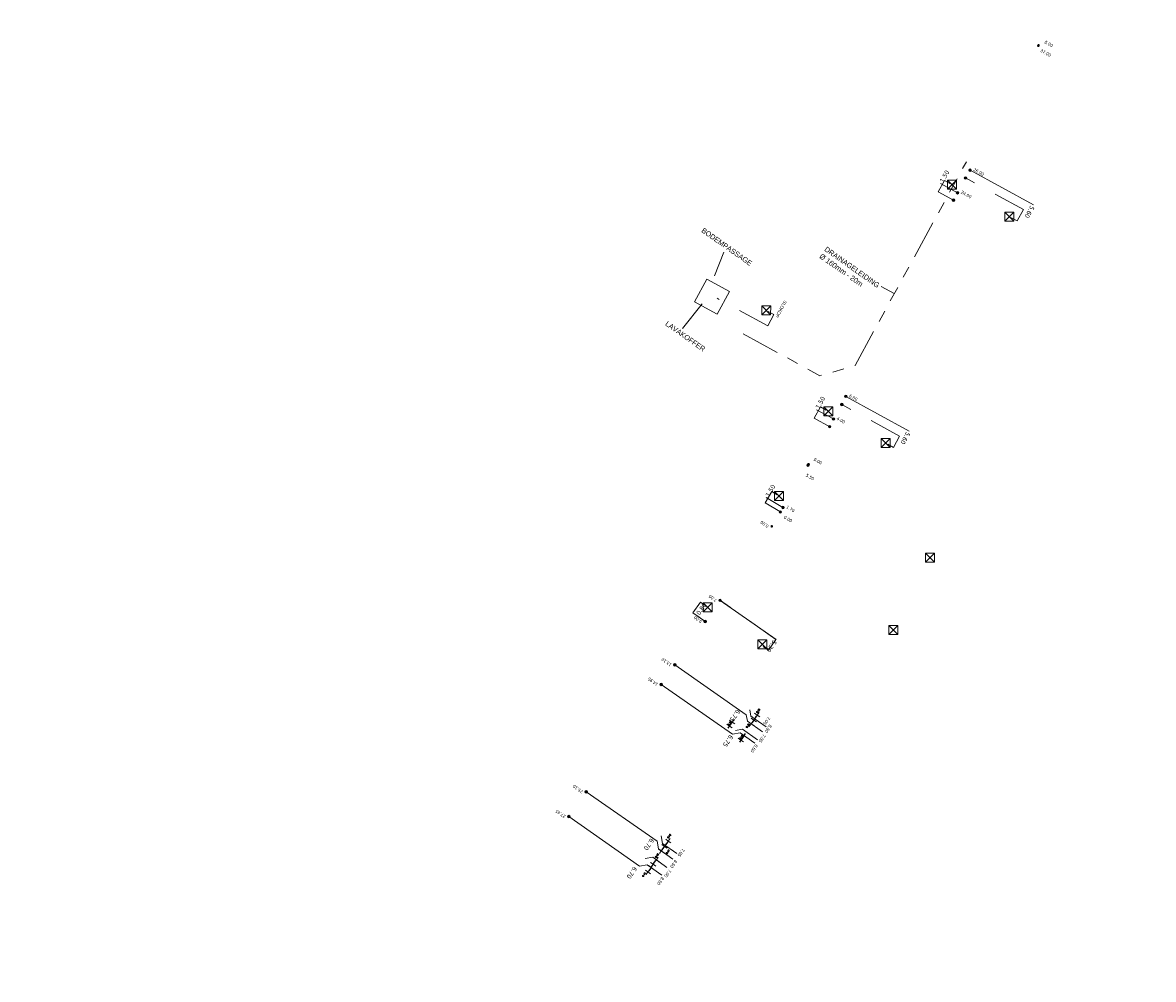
# Model space of a CAD drawing. Header units: inches. Extents: x 0 to 191500, y 0 to 342750.
# Tile 537 of 547: x 189971 to 190058, y 335090 to 335164. Entities that reach past the tile are written whole.
import ezdxf

# ---------------------------------------------------------------- set-up
doc = ezdxf.new("R2010")
doc.units = ezdxf.units.IN
doc.header["$MEASUREMENT"] = 0
for name, pattern in [('RI-DRAINAGE', [19.2, 6, -1.8, 1.8, -1.8, 2.4, -1.8, 1.8, -1.8]), ('RI-HWA_KOLKAANSLUITING', [4.3, 2.5, -1.8]), ('RI-VWA_HUISAANSLUITING', [6.1, 2.5, -1.8, 0, -1.8])]:
    doc.linetypes.add(name, pattern=pattern)
doc.layers.get('0').update_dxf_attribs({"lineweight": 20})
doc.layers.get('DefPoints').update_dxf_attribs({"lineweight": 20})
for name, color, linetype, lineweight in [('ECW', 150, 'Continuous', 20), ('N-WE-RI-DRAINAGE-G', 90, 'RI-DRAINAGE', 20), ('N-WE-RI-HWA-MAATVOERING-T25', 151, 'Continuous', 20), ('N-WE-RI-HWA_INFILTRATIE', 4, 'Continuous', 20), ('N-WE-RI-HWA_KOLK-S', 150, 'Continuous', 20), ('N-WE-RI-HWA_KOLKAANSLUITING_PVC_160-G', 150, 'RI-HWA_KOLKAANSLUITING', 20), ('N-WE-RI-INLAAT', 7, 'Continuous', 20), ('N-WE-RI-VWA-MAATVOERING-T25', 30, 'Continuous', 20), ('N-WE-RI-VWA_HUISAANSLUITING_PVC_125-G', 20, 'RI-VWA_HUISAANSLUITING', 20), ('Tekst algemeen', 7, 'Continuous', 20)]:
    doc.layers.add(name, color=color, linetype=linetype, lineweight=lineweight)
doc.styles.add('DynamicDimensions', font='arial.ttf')
doc.styles.add('JaJo Maatvoering', font='romans.shx')
doc.styles.add('ROMANS', font='arial.ttf', dxfattribs={"width": 0.9})
doc.styles.add('Tahoma', font='tahoma.ttf')
doc.dimstyles.new('JaJo 1_100', dxfattribs={"dimtxt": 0.12, "dimasz": 0.1, "dimexe": 1.5, "dimexo": 5, "dimgap": 0.05, "dimtad": 1, "dimzin": 0, "dimdsep": 46, "dimtxsty": 'JaJo Maatvoering', "dimblk": 'JaJo Maatvoering', "dimcen": 0, "dimdle": 1.25, "dimse1": 1, "dimse2": 1, "dimclrd": 1, "dimclre": 1, "dimclrt": 2, "dimadec": 1, "dimazin": 0, "dimtm": 1e-09, "dimtfac": 1.566667, "dimtix": 1, "dimtmove": 2, "dimatfit": 3, "dimldrblk": 'JaJo Maatvoering', "dimfxl": 1.5, "dimtolj": 1, "dimtzin": 0, "dimarcsym": 0})
doc.dimstyles.new('JaJo 1_200', dxfattribs={"dimtxt": 0.24, "dimasz": 0.2, "dimexe": 1.5, "dimexo": 5, "dimgap": 0.1, "dimtad": 1, "dimzin": 0, "dimdsep": 46, "dimtxsty": 'JaJo Maatvoering', "dimblk": 'JaJo Maatvoering', "dimcen": 0, "dimdle": 1.25, "dimse1": 1, "dimse2": 1, "dimclrd": 1, "dimclre": 1, "dimclrt": 2, "dimadec": 1, "dimazin": 0, "dimtm": 1e-09, "dimtfac": 1.566667, "dimtix": 1, "dimtmove": 2, "dimatfit": 3, "dimfxl": 1.5, "dimtolj": 1, "dimtzin": 0, "dimarcsym": 0})
picture_1 = doc.add_image_def('image1.ecw', size_in_pixel=(220000, 285000))

# ---------------------------------------------------------------- blocks, each defined once
blk = doc.blocks.new('*U4620')
at = {"const_width": 0.1}
blk.add_lwpolyline([(-0.05, 0, 1), (0.05, 0, 1)], format="xyb", close=True, dxfattribs=at)
blk = doc.blocks.new('*D4847')
at = {"layer": 'DefPoints', "color": 0, "transparency": 16777216}
for p in [(-5.3, 0), (-5.3, 0), (0, 0)]:
    blk.add_point(p, dxfattribs=at)
at = {"color": 2, "transparency": 16777216, "insert": (-5.299, 0.626), "char_height": 0.36, "attachment_point": 5, "rotation": 90, "style": 'Tahoma'}
blk.add_mtext('\\A1;5.30', dxfattribs=at)
blk = doc.blocks.new('_None')
blk = doc.blocks.new('*D4855')
at = {"layer": 'DefPoints', "color": 0, "transparency": 16777216}
for p in [(0.8, 0), (0, 0), (0.8, 0)]:
    blk.add_point(p, dxfattribs=at)
at = {"color": 2, "transparency": 16777216, "insert": (0.799, -0.626), "char_height": 0.36, "attachment_point": 5, "rotation": 270, "style": 'Tahoma'}
blk.add_mtext('\\A1;0.80', dxfattribs=at)
blk = doc.blocks.new('*D4859')
at = {"layer": 'DefPoints', "color": 0, "transparency": 16777216}
for p in [(-6.068, -0.077), (-6.068, -0.077), (0.682, -0.077)]:
    blk.add_point(p, dxfattribs=at)
at = {"color": 2, "transparency": 16777216, "insert": (-6.067, 0.549), "char_height": 0.36, "attachment_point": 5, "rotation": 90, "style": 'Tahoma'}
blk.add_mtext('\\A1;6.75', dxfattribs=at)
blk = doc.blocks.new('*D4862')
at = {"layer": 'DefPoints', "color": 0, "transparency": 16777216}
for p in [(-6.75, 0), (-6.75, 0), (0, 0)]:
    blk.add_point(p, dxfattribs=at)
at = {"color": 2, "transparency": 16777216, "insert": (-6.749, 0.626), "char_height": 0.36, "attachment_point": 5, "rotation": 90, "style": 'Tahoma'}
blk.add_mtext('\\A1;6.75', dxfattribs=at)
blk = doc.blocks.new('*D4850')
at = {"layer": 'DefPoints', "color": 0, "transparency": 16777216}
for p in [(-6.315, -0.068), (-6.315, -0.068), (0.385, -0.068)]:
    blk.add_point(p, dxfattribs=at)
at = {"color": 2, "transparency": 16777216, "insert": (-6.315, 0.558), "char_height": 0.36, "attachment_point": 5, "rotation": 90, "style": 'Tahoma'}
blk.add_mtext('\\A1;6.70', dxfattribs=at)
blk = doc.blocks.new('*D4853')
at = {"layer": 'DefPoints', "color": 0, "transparency": 16777216}
for p in [(-6.497, 0.142), (-6.497, 0.142), (0.203, 0.142)]:
    blk.add_point(p, dxfattribs=at)
at = {"color": 2, "transparency": 16777216, "insert": (-6.496, 0.768), "char_height": 0.36, "attachment_point": 5, "rotation": 90, "style": 'Tahoma'}
blk.add_mtext('\\A1;6.70', dxfattribs=at)
blk = doc.blocks.new('*D4877')
at = {"layer": 'DefPoints', "color": 0, "transparency": 16777216}
for p in [(-1.5, 0), (0, 0), (-1.5, 0)]:
    blk.add_point(p, dxfattribs=at)
at = {"color": 2, "transparency": 16777216, "insert": (-1.499, 0.626), "char_height": 0.36, "attachment_point": 5, "rotation": 90, "style": 'Tahoma'}
blk.add_mtext('\\A1;1.50', dxfattribs=at)
blk = doc.blocks.new('*D4868')
at = {"layer": 'DefPoints', "color": 0, "transparency": 16777216}
for p in [(-1.5, 0), (0, 0), (-1.5, 0)]:
    blk.add_point(p, dxfattribs=at)
at = {"color": 2, "transparency": 16777216, "insert": (-1.499, 0.626), "char_height": 0.36, "attachment_point": 5, "rotation": 90, "style": 'Tahoma'}
blk.add_mtext('\\A1;1.50', dxfattribs=at)
blk = doc.blocks.new('*D4894')
at = {"layer": 'DefPoints', "color": 0, "transparency": 16777216}
for p in [(5.6, 0), (5.6, 0), (0, 0)]:
    blk.add_point(p, dxfattribs=at)
at = {"color": 2, "transparency": 16777216, "insert": (5.599, -0.626), "char_height": 0.36, "attachment_point": 5, "rotation": 270, "style": 'Tahoma'}
blk.add_mtext('\\A1;5.60', dxfattribs=at)
blk = doc.blocks.new('*D4898')
at = {"layer": 'DefPoints', "color": 0, "transparency": 16777216}
for p in [(-1.5, 0), (0, 0), (-1.5, 0)]:
    blk.add_point(p, dxfattribs=at)
at = {"color": 2, "transparency": 16777216, "insert": (-1.499, 0.626), "char_height": 0.36, "attachment_point": 5, "rotation": 90, "style": 'Tahoma'}
blk.add_mtext('\\A1;1.50', dxfattribs=at)
blk = doc.blocks.new('*D4900')
at = {"layer": 'DefPoints', "color": 0, "transparency": 16777216}
for p in [(0, 0), (5.6, 0), (5.6, 0)]:
    blk.add_point(p, dxfattribs=at)
at = {"color": 2, "transparency": 16777216, "insert": (5.599, -0.626), "char_height": 0.36, "attachment_point": 5, "rotation": 270, "style": 'Tahoma'}
blk.add_mtext('\\A1;5.60', dxfattribs=at)
blk = doc.blocks.new('JaJo Maatvoering')
at = {"color": 0}
for p, q in [((-1, 0), (0, 0)), ((0, 0), (0, 2.5)), ((0, 0), (2.5, 0)), ((0, 0), (0, -2.5))]:
    blk.add_line(p, q, dxfattribs=at)
at = {"color": 0, "const_width": 0.5}
blk.add_lwpolyline([(-0.25, 0, 1), (0.25, 0, 1)], format="xyb", close=True, dxfattribs=at)
blk = doc.blocks.new('*D4914')
at = {"layer": 'DefPoints', "color": 0, "transparency": 16777216}
for p in [(190027.323, 335110.476), (190027.118, 335110.186), (190027.607, 335110.275)]:
    blk.add_point(p, dxfattribs=at)
at = {"layer": 'N-WE-RI-VWA-MAATVOERING-T25', "color": 1, "lineweight": -2, "transparency": 16777216}
blk.add_line((190027.46, 335110.067), (190027.549, 335110.193), dxfattribs=at)
at = {"layer": 'N-WE-RI-VWA-MAATVOERING-T25', "color": 1, "lineweight": -2, "transparency": 16777216, "xscale": 0.1, "yscale": 0.1, "zscale": 0.1}
for p, rotation in [((190027.607, 335110.275), 54.74409083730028), ((190027.403, 335109.986), 234.7440908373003)]:
    blk.add_blockref('JaJo Maatvoering', p, dxfattribs=dict(at, rotation=rotation))
at = {"layer": 'N-WE-RI-VWA-MAATVOERING-T25', "color": 2, "transparency": 16777216, "insert": (190027.677, 335110.603), "char_height": 0.12, "attachment_point": 5, "rotation": 54.74409, "style": 'JaJo Maatvoering'}
blk.add_mtext('\\A1;0.35', dxfattribs=at)
blk = doc.blocks.new('*D4915')
at = {"layer": 'DefPoints', "color": 0, "transparency": 16777216}
for p in [(190026.553, 335110.013), (190026.755, 335110.298), (190027.131, 335109.602)]:
    blk.add_point(p, dxfattribs=at)
at = {"layer": 'N-WE-RI-HWA-MAATVOERING-T25', "color": 1, "lineweight": -2, "transparency": 16777216}
blk.add_line((190027.276, 335109.806), (190027.189, 335109.684), dxfattribs=at)
at = {"layer": 'N-WE-RI-HWA-MAATVOERING-T25', "color": 1, "lineweight": -2, "transparency": 16777216, "xscale": 0.1, "yscale": 0.1, "zscale": 0.1}
for p, rotation in [((190027.131, 335109.602), 234.6520795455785), ((190027.334, 335109.888), 54.65207954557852)]:
    blk.add_blockref('JaJo Maatvoering', p, dxfattribs=dict(at, rotation=rotation))
at = {"layer": 'N-WE-RI-HWA-MAATVOERING-T25', "color": 2, "transparency": 16777216, "insert": (190026.872, 335109.45), "char_height": 0.12, "attachment_point": 5, "rotation": 54.65208, "style": 'JaJo Maatvoering'}
blk.add_mtext('\\A1;0.35', dxfattribs=at)
blk = doc.blocks.new('*D4916')
at = {"layer": 'DefPoints', "color": 0, "transparency": 16777216}
for p in [(190025.669, 335109.734), (190025.906, 335109.09), (190026.131, 335109.406)]:
    blk.add_point(p, dxfattribs=at)
at = {"layer": 'N-WE-RI-VWA-MAATVOERING-T25', "color": 1, "lineweight": -2, "transparency": 16777216}
for p, q in [((190025.445, 335109.417), (190025.669, 335109.734)), ((190025.727, 335109.815), (190025.785, 335109.897)), ((190025.387, 335109.336), (190025.329, 335109.254))]:
    blk.add_line(p, q, dxfattribs=at)
at = {"layer": 'N-WE-RI-VWA-MAATVOERING-T25', "color": 1, "lineweight": -2, "transparency": 16777216, "xscale": 0.1, "yscale": 0.1, "zscale": 0.1}
for p, rotation in [((190025.445, 335109.417), 54.65207954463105), ((190025.669, 335109.734), 234.6520795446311)]:
    blk.add_blockref('JaJo Maatvoering', p, dxfattribs=dict(at, rotation=rotation))
at = {"layer": 'N-WE-RI-VWA-MAATVOERING-T25', "color": 2, "transparency": 16777216, "insert": (190025.467, 335109.639), "char_height": 0.12, "attachment_point": 5, "rotation": 54.65208, "style": 'JaJo Maatvoering'}
blk.add_mtext('\\A1;0.39', dxfattribs=at)
blk = doc.blocks.new('*D4917')
at = {"layer": 'DefPoints', "color": 0, "transparency": 16777216}
for p in [(190026.286, 335108.886), (190026.043, 335108.539), (190026.335, 335108.335)]:
    blk.add_point(p, dxfattribs=at)
at = {"layer": 'N-WE-RI-HWA-MAATVOERING-T25', "color": 1, "lineweight": -2, "transparency": 16777216}
for p, q in [((190026.578, 335108.682), (190026.335, 335108.335)), ((190026.635, 335108.764), (190026.693, 335108.846)), ((190026.278, 335108.253), (190026.22, 335108.171))]:
    blk.add_line(p, q, dxfattribs=at)
at = {"layer": 'N-WE-RI-HWA-MAATVOERING-T25', "color": 1, "lineweight": -2, "transparency": 16777216, "xscale": 0.1, "yscale": 0.1, "zscale": 0.1}
for p, rotation in [((190026.335, 335108.335), 55.03882351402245), ((190026.578, 335108.682), 235.0388235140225)]:
    blk.add_blockref('JaJo Maatvoering', p, dxfattribs=dict(at, rotation=rotation))
at = {"layer": 'N-WE-RI-HWA-MAATVOERING-T25', "color": 2, "transparency": 16777216, "insert": (190026.366, 335108.572), "char_height": 0.12, "attachment_point": 5, "rotation": 55.03882, "style": 'JaJo Maatvoering'}
blk.add_mtext('\\A1;0.42', dxfattribs=at)
blk = doc.blocks.new('*D4918')
at = {"layer": 'DefPoints', "color": 0, "transparency": 16777216}
for p in [(190020.281, 335100.3), (190020.467, 335100.168), (190020.525, 335100.646)]:
    blk.add_point(p, dxfattribs=at)
at = {"layer": 'N-WE-RI-VWA-MAATVOERING-T25', "color": 1, "lineweight": -2, "transparency": 16777216}
blk.add_line((190020.654, 335100.433), (190020.525, 335100.25), dxfattribs=at)
at = {"layer": 'N-WE-RI-VWA-MAATVOERING-T25', "color": 1, "lineweight": -2, "transparency": 16777216, "xscale": 0.1, "yscale": 0.1, "zscale": 0.1}
for p, rotation in [((190020.712, 335100.515), 54.74409083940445), ((190020.467, 335100.168), 234.7440908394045)]:
    blk.add_blockref('JaJo Maatvoering', p, dxfattribs=dict(at, rotation=rotation))
at = {"layer": 'N-WE-RI-VWA-MAATVOERING-T25', "color": 2, "transparency": 16777216, "insert": (190020.78, 335100.897), "char_height": 0.12, "attachment_point": 5, "rotation": 54.74409, "style": 'JaJo Maatvoering'}
blk.add_mtext('\\A1;0.42', dxfattribs=at)
blk = doc.blocks.new('*D4919')
at = {"layer": 'DefPoints', "color": 0, "transparency": 16777216}
for p in [(190020.186, 335100.249), (190020.412, 335100.091), (190019.943, 335099.901)]:
    blk.add_point(p, dxfattribs=at)
at = {"layer": 'N-WE-RI-HWA-MAATVOERING-T25', "color": 1, "lineweight": -2, "transparency": 16777216}
blk.add_line((190020.226, 335099.825), (190020.355, 335100.009), dxfattribs=at)
at = {"layer": 'N-WE-RI-HWA-MAATVOERING-T25', "color": 1, "lineweight": -2, "transparency": 16777216, "xscale": 0.1, "yscale": 0.1, "zscale": 0.1}
for p, rotation in [((190020.169, 335099.743), 235.0388235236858), ((190020.412, 335100.091), 55.03882352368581)]:
    blk.add_blockref('JaJo Maatvoering', p, dxfattribs=dict(at, rotation=rotation))
at = {"layer": 'N-WE-RI-HWA-MAATVOERING-T25', "color": 2, "transparency": 16777216, "insert": (190020.67, 335099.681), "char_height": 0.12, "attachment_point": 5, "rotation": 55.03882, "style": 'JaJo Maatvoering'}
blk.add_mtext('\\A1;0.42', dxfattribs=at)
blk = doc.blocks.new('*D4920')
at = {"layer": 'DefPoints', "color": 0, "transparency": 16777216}
for p in [(190018.918, 335099.151), (190019.163, 335099.497), (190019.785, 335099.056)]:
    blk.add_point(p, dxfattribs=at)
at = {"layer": 'N-WE-RI-VWA-MAATVOERING-T25', "color": 1, "lineweight": -2, "transparency": 16777216}
blk.add_line((190019.597, 335098.791), (190019.727, 335098.974), dxfattribs=at)
at = {"layer": 'N-WE-RI-VWA-MAATVOERING-T25', "color": 1, "lineweight": -2, "transparency": 16777216, "xscale": 0.1, "yscale": 0.1, "zscale": 0.1}
for p, rotation in [((190019.785, 335099.056), 54.65207954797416), ((190019.54, 335098.71), 234.6520795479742)]:
    blk.add_blockref('JaJo Maatvoering', p, dxfattribs=dict(at, rotation=rotation))
at = {"layer": 'N-WE-RI-VWA-MAATVOERING-T25', "color": 2, "transparency": 16777216, "insert": (190019.834, 335099.384), "char_height": 0.12, "attachment_point": 5, "rotation": 54.65208, "style": 'JaJo Maatvoering'}
blk.add_mtext('\\A1;0.42', dxfattribs=at)
blk = doc.blocks.new('*D4921')
at = {"layer": 'DefPoints', "color": 0, "transparency": 16777216}
for p in [(190018.839, 335098.323), (190019.082, 335098.671), (190019.137, 335098.115)]:
    blk.add_point(p, dxfattribs=at)
at = {"layer": 'N-WE-RI-HWA-MAATVOERING-T25', "color": 1, "lineweight": -2, "transparency": 16777216}
blk.add_line((190019.323, 335098.381), (190019.194, 335098.197), dxfattribs=at)
at = {"layer": 'N-WE-RI-HWA-MAATVOERING-T25', "color": 1, "lineweight": -2, "transparency": 16777216, "xscale": 0.1, "yscale": 0.1, "zscale": 0.1}
for p, rotation in [((190019.137, 335098.115), 235.0388235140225), ((190019.38, 335098.463), 55.03882351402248)]:
    blk.add_blockref('JaJo Maatvoering', p, dxfattribs=dict(at, rotation=rotation))
at = {"layer": 'N-WE-RI-HWA-MAATVOERING-T25', "color": 2, "transparency": 16777216, "insert": (190018.833, 335097.907), "char_height": 0.12, "attachment_point": 5, "rotation": 55.03882, "style": 'JaJo Maatvoering'}
blk.add_mtext('\\A1;0.42', dxfattribs=at)
blk = doc.blocks.new('A$C2C270354')
h = blk.add_hatch(color=256)
h.dxf.hatch_style = 1
edge = h.paths.add_edge_path()
edge.add_arc((0, 0), 0.1, 0, 360)
blk.add_circle((0, 0), 0.1)
blk = doc.blocks.new('*U4845')
blk.add_line((-5.3, 0), (0, 0))
at = {"const_width": 0.1}
blk.add_lwpolyline([(-0.05, 0, 1), (0.05, 0, 1)], format="xyb", close=True, dxfattribs=at)
at = {"color": 2, "style": 'Tahoma'}
blk.add_attdef('AFS', (0.209, 0.072), '', height=0.36, dxfattribs=at)
dim = blk.add_linear_dim(base=(-5.3, 0), p1=(0, 0), p2=(-5.3, 0), angle=180, dimstyle='JaJo 1_200', override={"dimtxt": 0.36, "dimzin": 0, "dimtxsty": 'Tahoma', "dimblk1": 'None', "dimblk2": 'None', "dimsah": 1, "dimse1": 1, "dimse2": 1, "dimsd1": 1, "dimsd2": 1})
dim.commit()
dim.dimension.update_dxf_attribs({"geometry": '*D4847', "text_midpoint": (-5.299, 0.626), "dimtype": 160, "text_rotation": 90})
blk = doc.blocks.new('*U4854')
blk.add_line((0.8, 0), (0, 0))
at = {"const_width": 0.1}
blk.add_lwpolyline([(-0.05, 0, 1), (0.05, 0, 1)], format="xyb", close=True, dxfattribs=at)
at = {"color": 2, "style": 'Tahoma'}
blk.add_attdef('AFS', (0.209, 0.072), '', height=0.36, dxfattribs=at)
dim = blk.add_linear_dim(base=(0.8, 0), p1=(0, 0), p2=(0.8, 0), dimstyle='JaJo 1_200', override={"dimtxt": 0.36, "dimzin": 0, "dimtxsty": 'Tahoma', "dimblk1": 'None', "dimblk2": 'None', "dimsah": 1, "dimse1": 1, "dimse2": 1, "dimsd1": 1, "dimsd2": 1})
dim.commit()
dim.dimension.update_dxf_attribs({"geometry": '*D4855', "text_midpoint": (0.799, -0.626), "dimtype": 160, "text_rotation": 270})
blk = doc.blocks.new('*U4857')
blk.add_line((-6.75, 0), (0, 0))
at = {"const_width": 0.1}
blk.add_lwpolyline([(-0.05, 0, 1), (0.05, 0, 1)], format="xyb", close=True, dxfattribs=at)
at = {"color": 2, "style": 'Tahoma'}
blk.add_attdef('AFS', (0.209, 0.072), '', height=0.36, dxfattribs=at)
dim = blk.add_linear_dim(base=(-6.068, -0.077), p1=(0.682, -0.077), p2=(-6.068, -0.077), angle=180, dimstyle='JaJo 1_200', override={"dimtxt": 0.36, "dimzin": 0, "dimtxsty": 'Tahoma', "dimblk1": 'None', "dimblk2": 'None', "dimsah": 1, "dimse1": 1, "dimse2": 1, "dimsd1": 1, "dimsd2": 1})
dim.commit()
dim.dimension.update_dxf_attribs({"geometry": '*D4859', "text_midpoint": (-6.067, 0.549), "dimtype": 160, "text_rotation": 90})
blk = doc.blocks.new('*U4860')
blk.add_line((-6.75, 0), (0, 0))
at = {"const_width": 0.1}
blk.add_lwpolyline([(-0.05, 0, 1), (0.05, 0, 1)], format="xyb", close=True, dxfattribs=at)
at = {"color": 2, "style": 'Tahoma'}
blk.add_attdef('AFS', (0.209, 0.072), '', height=0.36, dxfattribs=at)
dim = blk.add_linear_dim(base=(-6.75, 0), p1=(0, 0), p2=(-6.75, 0), angle=180, dimstyle='JaJo 1_200', override={"dimtxt": 0.36, "dimzin": 0, "dimtxsty": 'Tahoma', "dimblk1": 'None', "dimblk2": 'None', "dimsah": 1, "dimse1": 1, "dimse2": 1, "dimsd1": 1, "dimsd2": 1})
dim.commit()
dim.dimension.update_dxf_attribs({"geometry": '*D4862', "text_midpoint": (-6.749, 0.626), "dimtype": 160, "text_rotation": 90})
blk = doc.blocks.new('*U4848')
blk.add_line((-6.7, 0), (0, 0))
at = {"const_width": 0.1}
blk.add_lwpolyline([(-0.05, 0, 1), (0.05, 0, 1)], format="xyb", close=True, dxfattribs=at)
at = {"color": 2, "style": 'Tahoma'}
blk.add_attdef('AFS', (0.209, 0.072), '', height=0.36, dxfattribs=at)
dim = blk.add_linear_dim(base=(-6.315, -0.068), p1=(0.385, -0.068), p2=(-6.315, -0.068), angle=180, dimstyle='JaJo 1_200', override={"dimtxt": 0.36, "dimzin": 0, "dimtxsty": 'Tahoma', "dimblk1": 'None', "dimblk2": 'None', "dimsah": 1, "dimse1": 1, "dimse2": 1, "dimsd1": 1, "dimsd2": 1})
dim.commit()
dim.dimension.update_dxf_attribs({"geometry": '*D4850', "text_midpoint": (-6.315, 0.558), "dimtype": 160, "text_rotation": 90})
blk = doc.blocks.new('*U4851')
blk.add_line((-6.7, 0), (0, 0))
at = {"const_width": 0.1}
blk.add_lwpolyline([(-0.05, 0, 1), (0.05, 0, 1)], format="xyb", close=True, dxfattribs=at)
at = {"color": 2, "style": 'Tahoma'}
blk.add_attdef('AFS', (0.209, 0.072), '', height=0.36, dxfattribs=at)
dim = blk.add_linear_dim(base=(-6.497, 0.142), p1=(0.203, 0.142), p2=(-6.497, 0.142), angle=180, dimstyle='JaJo 1_200', override={"dimtxt": 0.36, "dimzin": 0, "dimtxsty": 'Tahoma', "dimblk1": 'None', "dimblk2": 'None', "dimsah": 1, "dimse1": 1, "dimse2": 1, "dimsd1": 1, "dimsd2": 1})
dim.commit()
dim.dimension.update_dxf_attribs({"geometry": '*D4853', "text_midpoint": (-6.496, 0.768), "dimtype": 160, "text_rotation": 90})
blk = doc.blocks.new('*U4875')
blk.add_line((-1.5, 0), (0, 0))
at = {"const_width": 0.1}
blk.add_lwpolyline([(-0.05, 0, 1), (0.05, 0, 1)], format="xyb", close=True, dxfattribs=at)
at = {"color": 2, "style": 'Tahoma'}
blk.add_attdef('AFS', (0.209, 0.072), '', height=0.36, dxfattribs=at)
dim = blk.add_linear_dim(base=(-1.5, 0), p1=(0, 0), p2=(-1.5, 0), angle=180, dimstyle='JaJo 1_200', override={"dimtxt": 0.36, "dimzin": 0, "dimtxsty": 'Tahoma', "dimblk1": 'None', "dimblk2": 'None', "dimsah": 1, "dimse1": 1, "dimse2": 1, "dimsd1": 1, "dimsd2": 1})
dim.commit()
dim.dimension.update_dxf_attribs({"geometry": '*D4877', "text_midpoint": (-1.499, 0.626), "dimtype": 160, "text_rotation": 90})
blk = doc.blocks.new('*U4866')
blk.add_line((-1.5, 0), (0, 0))
at = {"const_width": 0.1}
blk.add_lwpolyline([(-0.05, 0, 1), (0.05, 0, 1)], format="xyb", close=True, dxfattribs=at)
at = {"color": 2, "style": 'Tahoma'}
blk.add_attdef('AFS', (0.209, 0.072), '', height=0.36, dxfattribs=at)
dim = blk.add_linear_dim(base=(-1.5, 0), p1=(0, 0), p2=(-1.5, 0), angle=180, dimstyle='JaJo 1_200', override={"dimtxt": 0.36, "dimzin": 0, "dimtxsty": 'Tahoma', "dimblk1": 'None', "dimblk2": 'None', "dimsah": 1, "dimse1": 1, "dimse2": 1, "dimsd1": 1, "dimsd2": 1})
dim.commit()
dim.dimension.update_dxf_attribs({"geometry": '*D4868', "text_midpoint": (-1.499, 0.626), "dimtype": 160, "text_rotation": 90})
blk = doc.blocks.new('*U4893')
blk.add_line((5.6, 0), (0, 0))
at = {"const_width": 0.1}
blk.add_lwpolyline([(-0.05, 0, 1), (0.05, 0, 1)], format="xyb", close=True, dxfattribs=at)
at = {"color": 2, "style": 'Tahoma'}
blk.add_attdef('AFS', (0.209, 0.072), '', height=0.36, dxfattribs=at)
dim = blk.add_linear_dim(base=(5.6, 0), p1=(0, 0), p2=(5.6, 0), dimstyle='JaJo 1_200', override={"dimtxt": 0.36, "dimzin": 0, "dimtxsty": 'Tahoma', "dimblk1": 'None', "dimblk2": 'None', "dimsah": 1, "dimse1": 1, "dimse2": 1, "dimsd1": 1, "dimsd2": 1})
dim.commit()
dim.dimension.update_dxf_attribs({"geometry": '*D4894', "text_midpoint": (5.599, -0.626), "dimtype": 160, "text_rotation": 270})
blk = doc.blocks.new('*U4896')
blk.add_line((-1.5, 0), (0, 0))
at = {"const_width": 0.1}
blk.add_lwpolyline([(-0.05, 0, 1), (0.05, 0, 1)], format="xyb", close=True, dxfattribs=at)
at = {"color": 2, "style": 'Tahoma'}
blk.add_attdef('AFS', (0.209, 0.072), '', height=0.36, dxfattribs=at)
dim = blk.add_linear_dim(base=(-1.5, 0), p1=(0, 0), p2=(-1.5, 0), angle=180, dimstyle='JaJo 1_200', override={"dimtxt": 0.36, "dimzin": 0, "dimtxsty": 'Tahoma', "dimblk1": 'None', "dimblk2": 'None', "dimsah": 1, "dimse1": 1, "dimse2": 1, "dimsd1": 1, "dimsd2": 1})
dim.commit()
dim.dimension.update_dxf_attribs({"geometry": '*D4898', "text_midpoint": (-1.499, 0.626), "dimtype": 160, "text_rotation": 90})
blk = doc.blocks.new('*U4899')
blk.add_line((5.6, 0), (0, 0))
at = {"const_width": 0.1}
blk.add_lwpolyline([(-0.05, 0, 1), (0.05, 0, 1)], format="xyb", close=True, dxfattribs=at)
at = {"color": 2, "style": 'Tahoma'}
blk.add_attdef('AFS', (0.209, 0.072), '', height=0.36, dxfattribs=at)
dim = blk.add_linear_dim(base=(5.6, 0), p1=(0, 0), p2=(5.6, 0), dimstyle='JaJo 1_200', override={"dimtxt": 0.36, "dimzin": 0, "dimtxsty": 'Tahoma', "dimblk1": 'None', "dimblk2": 'None', "dimsah": 1, "dimse1": 1, "dimse2": 1, "dimsd1": 1, "dimsd2": 1})
dim.commit()
dim.dimension.update_dxf_attribs({"geometry": '*D4900', "text_midpoint": (5.599, -0.626), "dimtype": 160, "text_rotation": 270})

msp = doc.modelspace()

# ---------------------------------------------------------------- linework, layer by layer
at = {"layer": 'N-WE-RI-DRAINAGE-G', "ltscale": 0.5, "flags": 128}
msp.add_lwpolyline([(190026.51924, 335139.81462), (190032.46471, 335136.56623), (190035.17876, 335137.36241), (190043.80917, 335153.15849)], dxfattribs=at)
at = {"layer": 'N-WE-RI-HWA-MAATVOERING-T25'}
for p, q in [((190026.75535, 335110.29804), (190026.83934, 335109.80422)), ((190026.83934, 335109.80422), (190028.02113, 335108.96883)), ((190025.69526, 335108.78189), (190026.28608, 335108.88648)), ((190026.28608, 335108.88648), (190027.41427, 335108.09765))]:
    msp.add_line(p, q, dxfattribs=at)
for points in [[(190019.83812, 335100.4922), (190019.94271, 335099.90139), (190021.06554, 335099.11631)], [(190018.49152, 335098.56628), (190019.08233, 335098.67087), (190020.20466, 335097.87752)]]:
    msp.add_lwpolyline(points, dxfattribs=at)
at = {"layer": 'N-WE-RI-HWA_INFILTRATIE', "ltscale": 0.4}
msp.add_lwpolyline([(190025.45761, 335143.08565), (190024.49868, 335141.33053), (190022.74356, 335142.28947), (190023.70249, 335144.04459)], close=True, dxfattribs=at)
at = {"layer": 'N-WE-RI-HWA_KOLK-S'}
for p, q in [((190042.35505, 335151.72022), (190042.35355, 335151.02376)), ((190042.35355, 335151.02376), (190043.0515, 335151.71872)), ((190042.35505, 335151.72022), (190043.05, 335151.02227)), ((190043.0515, 335151.71872), (190042.35505, 335151.72022)), ((190043.05, 335151.02227), (190043.0515, 335151.71872)), ((190042.35355, 335151.02376), (190043.05, 335151.02227)), ((190046.787, 335149.25268), (190046.7855, 335148.55623)), ((190046.7855, 335148.55623), (190047.48345, 335149.25118)), ((190046.787, 335149.25268), (190047.48195, 335148.55473)), ((190047.48345, 335149.25118), (190046.787, 335149.25268)), ((190047.48195, 335148.55473), (190047.48345, 335149.25118)), ((190046.7855, 335148.55623), (190047.48195, 335148.55473)), ((190027.94844, 335141.98306), (190027.94694, 335141.28661)), ((190027.94694, 335141.28661), (190028.64489, 335141.98156)), ((190027.94844, 335141.98306), (190028.64339, 335141.28511)), ((190028.64489, 335141.98156), (190027.94844, 335141.98306)), ((190028.64339, 335141.28511), (190028.64489, 335141.98156)), ((190027.94694, 335141.28661), (190028.64339, 335141.28511)), ((190032.76245, 335134.1705), (190032.76095, 335133.47405)), ((190032.76095, 335133.47405), (190033.4589, 335134.16901)), ((190032.76245, 335134.1705), (190033.45741, 335133.47255)), ((190033.4589, 335134.16901), (190032.76245, 335134.1705)), ((190033.45741, 335133.47255), (190033.4589, 335134.16901)), ((190032.76095, 335133.47405), (190033.45741, 335133.47255)), ((190037.20067, 335131.69954), (190037.19917, 335131.00309)), ((190037.19917, 335131.00309), (190037.89712, 335131.69804)), ((190037.20067, 335131.69954), (190037.89563, 335131.00159)), ((190037.89712, 335131.69804), (190037.20067, 335131.69954)), ((190037.89563, 335131.00159), (190037.89712, 335131.69804)), ((190037.19917, 335131.00309), (190037.89563, 335131.00159)), ((190028.94559, 335127.59312), (190028.94409, 335126.89667)), ((190028.94409, 335126.89667), (190029.64204, 335127.59162)), ((190028.94559, 335127.59312), (190029.64054, 335126.89517)), ((190029.64204, 335127.59162), (190028.94559, 335127.59312)), ((190029.64054, 335126.89517), (190029.64204, 335127.59162)), ((190028.94409, 335126.89667), (190029.64054, 335126.89517)), ((190040.65128, 335122.82003), (190040.64978, 335122.12358)), ((190040.64978, 335122.12358), (190041.34773, 335122.81853)), ((190040.65128, 335122.82003), (190041.34624, 335122.12208)), ((190041.34773, 335122.81853), (190040.65128, 335122.82003)), ((190041.34624, 335122.12208), (190041.34773, 335122.81853)), ((190040.64978, 335122.12358), (190041.34624, 335122.12208)), ((190023.41688, 335118.9801), (190023.41539, 335118.28365)), ((190023.41539, 335118.28365), (190024.11333, 335118.97861)), ((190023.41688, 335118.9801), (190024.11184, 335118.28215)), ((190024.11333, 335118.97861), (190023.41688, 335118.9801)), ((190024.11184, 335118.28215), (190024.11333, 335118.97861)), ((190023.41539, 335118.28365), (190024.11184, 335118.28215)), ((190037.79352, 335117.22397), (190037.79203, 335116.52752)), ((190037.79203, 335116.52752), (190038.48997, 335117.22248)), ((190037.79352, 335117.22397), (190038.48848, 335116.52603)), ((190038.48997, 335117.22248), (190037.79352, 335117.22397)), ((190038.48848, 335116.52603), (190038.48997, 335117.22248)), ((190027.65133, 335116.11474), (190027.64983, 335115.41829)), ((190027.64983, 335115.41829), (190028.34778, 335116.11325)), ((190027.65133, 335116.11474), (190028.34628, 335115.41679)), ((190028.34778, 335116.11325), (190027.65133, 335116.11474)), ((190028.34628, 335115.41679), (190028.34778, 335116.11325)), ((190037.79203, 335116.52752), (190038.48848, 335116.52603)), ((190027.64983, 335115.41829), (190028.34628, 335115.41679))]:
    msp.add_line(p, q, dxfattribs=at)
at = {"layer": 'N-WE-RI-HWA_KOLKAANSLUITING_PVC_160-G'}
for points in [[(190042.53895, 335151.46137), (190042.10102, 335151.70265), (190041.61845, 335150.8268), (190042.80482, 335150.17314)], [(190047.30464, 335148.81073), (190047.74342, 335148.571), (190048.22289, 335149.44856), (190043.74549, 335151.89484)], [(190028.45981, 335141.54454), (190028.89859, 335141.30481), (190028.41912, 335140.42725), (190024.49334, 335142.57215)], [(190032.94635, 335133.91165), (190032.50843, 335134.15294), (190032.02585, 335133.27708), (190033.21535, 335132.6217)], [(190037.71204, 335131.26102), (190038.15082, 335131.02129), (190038.63029, 335131.89885), (190034.15603, 335134.34342)], [(190029.15369, 335127.32863), (190028.72591, 335127.58748), (190028.20822, 335126.73191), (190029.39532, 335126.01362)], [(190028.05954, 335115.59432), (190028.46782, 335115.3057), (190029.04508, 335116.12226), (190024.69072, 335119.20048)], [(190023.61018, 335118.73652), (190023.20189, 335119.02514), (190022.62464, 335118.20858), (190023.54646, 335117.55692)]]:
    msp.add_lwpolyline(points, dxfattribs=at)
at = {"layer": 'N-WE-RI-VWA_HUISAANSLUITING_PVC_125-G'}
for p, q in [((190027.03451, 335110.68021), (190027.11849, 335110.18639)), ((190027.11849, 335110.18639), (190028.30028, 335109.351)), ((190025.90635, 335109.08968), (190026.44857, 335109.1819)), ((190026.44857, 335109.1819), (190027.63036, 335108.34651)), ((190020.16174, 335100.90421), (190020.26233, 335100.31271)), ((190020.26233, 335100.31271), (190021.36184, 335099.53548)), ((190018.91787, 335099.15056), (190019.50938, 335099.25116)), ((190019.50938, 335099.25116), (190020.60653, 335098.47296))]:
    msp.add_line(p, q, dxfattribs=at)
at = {"layer": 'Tekst algemeen'}
for p, q in [((190025.02508, 335146.15689), (190024.29869, 335144.31951)), ((190037.20499, 335143.49754), (190038.22599, 335142.9397)), ((190021.80305, 335140.23064), (190023.33248, 335142.13976))]:
    msp.add_line(p, q, dxfattribs=at)

# ---------------------------------------------------------------- block references
at = {"layer": 'N-WE-RI-HWA-MAATVOERING-T25'}
ref = msp.add_blockref('*U4620', (190049.38548, 335162.14556), dxfattribs=dict(at, rotation=331.2360472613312))
ref.add_attrib('AFS', '37.00', (190049.50425, 335161.69493), dxfattribs={"layer": '0', "height": 0.25, "rotation": 331.2360473, "style": 'Tahoma'})
ref = msp.add_blockref('*U4620', (190049.4, 335162.172), dxfattribs=dict(at, rotation=330.9234354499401))
ref.add_attrib('AFS', '0.00', (190049.82833, 335162.34344), dxfattribs={"layer": '0', "height": 0.25, "rotation": 330.9234354, "style": 'Tahoma'})
ref = msp.add_blockref('*U4896', (190043.12985, 335150.74963), dxfattribs=dict(at, rotation=331.2360472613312))
ref.add_attrib('AFS', '24.00', (190043.34803, 335150.7119), dxfattribs={"layer": '0', "height": 0.25, "rotation": 331.2360473, "style": 'Tahoma'})
ref = msp.add_blockref('*U4899', (190044.09226, 335152.50285), dxfattribs=dict(at, rotation=331.2360472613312))
ref.add_attrib('AFS', '26.00', (190044.31044, 335152.46512), dxfattribs={"layer": '0', "height": 0.25, "rotation": 331.2360473, "style": 'Tahoma'})
ref = msp.add_blockref('*U4866', (190033.50581, 335133.21744), dxfattribs=dict(at, rotation=331.2360472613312))
ref.add_attrib('AFS', '4.00', (190033.72399, 335133.17971), dxfattribs={"layer": '0', "height": 0.25, "rotation": 331.2360473, "style": 'Tahoma'})
ref = msp.add_blockref('*U4893', (190034.46821, 335134.97066), dxfattribs=dict(at, rotation=331.2360472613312))
ref.add_attrib('AFS', '6.00', (190034.68639, 335134.93293), dxfattribs={"layer": '0', "height": 0.25, "rotation": 331.2360473, "style": 'Tahoma'})
ref = msp.add_blockref('*U4620', (190031.53477, 335129.63302), dxfattribs=dict(at, rotation=329.3392923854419))
ref.add_attrib('AFS', '5.50', (190031.33853, 335128.79329), dxfattribs={"layer": '0', "height": 0.25, "rotation": 329.3392924, "style": 'Tahoma'})
ref = msp.add_blockref('*U4620', (190031.581, 335129.711), dxfattribs=dict(at, rotation=331.2360472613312))
ref.add_attrib('AFS', '0.00', (190031.93561, 335130.00669), dxfattribs={"layer": '0', "height": 0.25, "rotation": 331.2360473, "style": 'Tahoma'})
ref = msp.add_blockref('*U4875', (190029.59695, 335126.36426), dxfattribs=dict(at, rotation=329.3392923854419))
ref.add_attrib('AFS', '1.70', (190029.81376, 335126.31933), dxfattribs={"layer": '0', "height": 0.25, "rotation": 329.3392924, "style": 'Tahoma'})
ref = msp.add_blockref('*U4620', (190028.73003, 335124.90191), dxfattribs=dict(at, rotation=329.3392923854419))
ref.add_attrib('AFS', '0.00', (190029.62645, 335125.53659), dxfattribs={"layer": '0', "height": 0.25, "rotation": 329.3392924, "style": 'Tahoma'})
ref = msp.add_blockref('*U4620', (190028.73003, 335124.90191), dxfattribs=dict(at, rotation=145.0388235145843))
ref.add_attrib('AFS', '0.00', (190028.5172, 335124.96297), dxfattribs={"layer": '0', "height": 0.25, "rotation": 145.0388235, "style": 'Tahoma'})
ref = msp.add_blockref('*U4845', (190024.71888, 335119.16513), dxfattribs=dict(at, rotation=145.0388235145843))
ref.add_attrib('AFS', '7.00', (190024.50605, 335119.22619), dxfattribs={"layer": '0', "height": 0.25, "rotation": 145.0388235, "style": 'Tahoma'})
ref = msp.add_blockref('*U4854', (190023.57284, 335117.52605), dxfattribs=dict(at, rotation=145.0388235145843))
ref.add_attrib('AFS', '9.00', (190023.36001, 335117.58711), dxfattribs={"layer": '0', "height": 0.25, "rotation": 145.0388235, "style": 'Tahoma'})
ref = msp.add_blockref('*U4857', (190021.22345, 335114.16593), dxfattribs=dict(at, rotation=145.0388235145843))
ref.add_attrib('AFS', '13.10', (190021.01062, 335114.22699), dxfattribs={"layer": '0', "height": 0.25, "rotation": 145.0388235, "style": 'Tahoma'})
ref = msp.add_blockref('*U4860', (190020.16336, 335112.64978), dxfattribs=dict(at, rotation=145.0388235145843))
ref.add_attrib('AFS', '14.95', (190019.95053, 335112.71084), dxfattribs={"layer": '0', "height": 0.25, "rotation": 145.0388235, "style": 'Tahoma'})
ref = msp.add_blockref('*U4848', (190014.3472, 335104.33145), dxfattribs=dict(at, rotation=145.0388235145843))
ref.add_attrib('AFS', '25.10', (190014.13437, 335104.3925), dxfattribs={"layer": '0', "height": 0.25, "rotation": 145.0388235, "style": 'Tahoma'})
ref = msp.add_blockref('*U4851', (190013.0006, 335102.40553), dxfattribs=dict(at, rotation=145.0388235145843))
ref.add_attrib('AFS', '27.45', (190012.78777, 335102.46658), dxfattribs={"layer": '0', "height": 0.25, "rotation": 145.0388235, "style": 'Tahoma'})
at = {"layer": 'N-WE-RI-INLAAT', "xscale": -1, "rotation": 222.5815047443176}
for p in [(190044.09226, 335152.50285), (190043.74549, 335151.89484), (190043.12985, 335150.74963), (190042.80482, 335150.17314), (190034.46821, 335134.97066), (190034.15603, 335134.34342), (190033.50581, 335133.21744), (190033.21535, 335132.6217), (190031.53477, 335129.63302), (190029.59695, 335126.36426), (190029.39532, 335126.01362), (190024.71888, 335119.16513), (190023.57284, 335117.52605), (190021.22345, 335114.16593), (190020.16336, 335112.64978), (190014.3472, 335104.33145), (190013.0006, 335102.40553)]:
    msp.add_blockref('A$C2C270354', p, dxfattribs=at)

# ---------------------------------------------------------------- texts
at = {"layer": 'N-WE-RI-HWA-MAATVOERING-T25', "style": 'DynamicDimensions'}
for s, p in [('8.50', (190028.55443, 335109.56731)), ('8.60', (190027.46704, 335108.03542)), ('8.50', (190021.22378, 335099.08421)), ('8.50', (190020.19788, 335097.75796))]:
    msp.add_text(s, height=0.25, rotation=234.7440908, dxfattribs=at).set_placement(p)
at = {"layer": 'N-WE-RI-VWA-MAATVOERING-T25', "style": 'DynamicDimensions'}
for p in [(190028.43819, 335110.18303), (190028.08751, 335108.81805), (190021.80313, 335099.96289), (190020.76555, 335098.35108)]:
    msp.add_text('7.05', height=0.25, rotation=234.7440908, dxfattribs=at).set_placement(p)
at = {"layer": 'Tekst algemeen', "char_height": 0.4, "attachment_point": 1, "rotation": 324.7697866, "style": 'ROMANS'}
for s, insert in [('BODEMPASSAGE', (190023.46699, 335148.06254)), ('DRAINAGELEIDING^J%%C 160mm - 20m', (190032.995, 335146.60387)), ('LAVAKOFFER', (190020.66124, 335140.83503))]:
    msp.add_mtext_dynamic_manual_height_columns(s, width=9.0448376, gutter_width=1, heights=[0], dxfattribs=dict(at, insert=insert))
at = {"layer": 'Tekst algemeen', "style": 'ROMANS'}
msp.add_attdef('SLOKOP', (190029.67983, 335142.42542), 'SK', height=0.25, rotation=241.3494109, dxfattribs=at)

# ---------------------------------------------------------------- dimensions: what is measured, and where the dimension line sits
at = {"layer": 'N-WE-RI-HWA-MAATVOERING-T25'}
for base, p1, p2, angle, picture, middle in [((190027.1313, 335109.60249), (190026.75535, 335110.29804), (190026.55297, 335110.01271), 234.6520795, '*D4915', (190026.8722, 335109.44971)), ((190020.41181, 335100.09108), (190019.94271, 335099.90139), (190020.18582, 335100.24909), 55.0388235, '*D4919', (190020.67011, 335099.6808)), ((190019.13683, 335098.11508), (190019.08233, 335098.67087), (190018.83922, 335098.32317), 235.0388235, '*D4921', (190018.83341, 335097.90652))]:
    dim = msp.add_linear_dim(base=base, p1=p1, p2=p2, angle=angle, dimstyle='JaJo 1_100', dxfattribs=at)
    dim.commit()
    dim.dimension.update_dxf_attribs({"geometry": picture, "text_midpoint": middle, "dimtype": 161})
dim = msp.add_aligned_dim(p1=(190026.28608, 335108.88648), p2=(190026.04296, 335108.53878), distance=0.3562, dimstyle='JaJo 1_100', dxfattribs=at)
dim.commit()
dim.dimension.update_dxf_attribs({"geometry": '*D4917', "text_midpoint": (190026.36629, 335108.57155)})
at = {"layer": 'N-WE-RI-VWA-MAATVOERING-T25'}
for base, p1, p2, angle, picture, middle in [((190027.60706, 335110.27478), (190027.11849, 335110.18639), (190027.32295, 335110.47562), 54.7440908, '*D4914', (190027.67708, 335110.60329)), ((190020.46691, 335100.16809), (190020.52541, 335100.64626), (190020.28053, 335100.29984), 234.7440908, '*D4918', (190020.78041, 335100.89673)), ((190019.78501, 335099.05565), (190018.91787, 335099.15056), (190019.16333, 335099.49661), 54.6520796, '*D4920', (190019.83362, 335099.38373))]:
    dim = msp.add_linear_dim(base=base, p1=p1, p2=p2, angle=angle, dimstyle='JaJo 1_100', dxfattribs=at)
    dim.commit()
    dim.dimension.update_dxf_attribs({"geometry": picture, "text_midpoint": middle, "dimtype": 161})
dim = msp.add_aligned_dim(p1=(190025.90635, 335109.08968), p2=(190026.13099, 335109.40639), distance=0.56613, dimstyle='JaJo 1_100', dxfattribs=at)
dim.commit()
dim.dimension.update_dxf_attribs({"geometry": '*D4916', "text_midpoint": (190025.46718, 335109.6392)})

# ---------------------------------------------------------------- pictures from other files: only their frames are drawn
at = {"layer": 'ECW'}
image = msp.add_image(picture_1, insert=(180500, 328500), size_in_units=(11000, 14250), dxfattribs=at)
image.dxf.flags = 7

doc.saveas('drawing.dxf')
